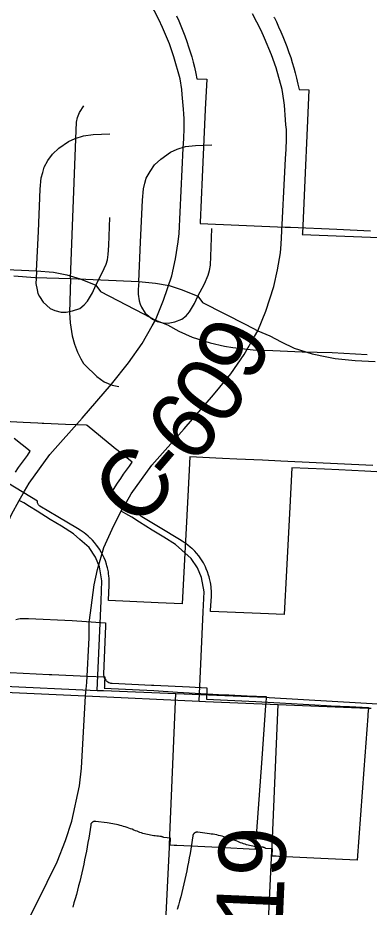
# Model space of a CAD drawing. Extents: x -38.2 to 41.9, y -4 to 24.9.
# Drawn here: x 6.354 to 6.651, y 17.504 to 18.257 of the extents above; entities that cross this region are included whole.
import ezdxf

# ---------------------------------------------------------------- set-up
doc = ezdxf.new("R2010")
doc.units = 0
for name, color, linetype in [('Default', 7, 'Continuous'), ('GM_X_County_Road', 7, 'Continuous'), ('GM_X_County_Road_Text', 7, 'Continuous'), ('GM_X_Interchange_Ramps', 7, 'Continuous'), ('GM_X_State_Location', 7, 'Continuous'), ('GM_X_State_Route', 7, 'Continuous'), ('GM_X_Township_Road', 7, 'Continuous'), ('GM_X_Township_Road_Text', 7, 'Continuous')]:
    doc.layers.add(name, color=color, linetype=linetype)

msp = doc.modelspace()

# ---------------------------------------------------------------- linework, layer by layer
at = {"layer": 'Default'}
for points in [[(6.48799, 18.2588), (6.48985, 18.25466), (6.49163, 18.25048), (6.49333, 18.24628), (6.49495, 18.24204), (6.49674, 18.23706), (6.49819, 18.23276), (6.49956, 18.22843), (6.50084, 18.22407), (6.50204, 18.2197), (6.50316, 18.2153), (6.50436, 18.21014), (6.50531, 18.20562), (6.51352, 18.2053), (6.51237, 18.17954), (6.5098, 18.12228), (6.50807, 18.08366), (6.50803, 18.08293), (6.5801, 18.07994), (6.58455, 18.07975), (6.62383, 18.07807), (6.6523, 18.07686)], [(6.35154, 17.8722), (6.35423, 17.87621), (6.35664, 17.87968), (6.35913, 17.88311), (6.36168, 17.88649), (6.36405, 17.88992), (6.35057, 17.90066)], [(6.65429, 17.87789), (6.57634, 17.88156), (6.56092, 17.88228), (6.53897, 17.88331), (6.52692, 17.88388), (6.4993, 17.88519), (6.49754, 17.85189), (6.49583, 17.81954), (6.49469, 17.79823), (6.4927, 17.7607), (6.4725, 17.76156), (6.43029, 17.76348), (6.43033, 17.76421), (6.431, 17.77625), (6.43105, 17.77963), (6.43104, 17.77986), (6.431, 17.78114), (6.4309, 17.78264), (6.43078, 17.78395), (6.43045, 17.78657), (6.43024, 17.78787), (6.42979, 17.79009), (6.42951, 17.79121), (6.4291, 17.79284), (6.42868, 17.79426), (6.4277, 17.79712), (6.42671, 17.79957), (6.42593, 17.80129), (6.42427, 17.80449), (6.42271, 17.80709), (6.42143, 17.80899), (6.42032, 17.81053), (6.41854, 17.81276), (6.41691, 17.81461), (6.41518, 17.81639), (6.41492, 17.81635), (6.41452, 17.81672), (6.41312, 17.818), (6.41122, 17.81959), (6.40964, 17.82082), (6.408, 17.82198), (6.40639, 17.82303), (6.404, 17.82448), (6.38752, 17.83436), (6.37218, 17.84355), (6.3718, 17.8438), (6.37137, 17.84419), (6.37102, 17.84463), (6.37076, 17.84503), (6.3705, 17.84565), (6.37033, 17.84629), (6.3703, 17.84714), (6.37033, 17.84726), (6.37038, 17.84762), (6.34555, 17.86259)], [(6.34702, 17.70252), (6.38021, 17.70094), (6.38229, 17.70084), (6.41236, 17.69942), (6.42724, 17.69872), (6.42727, 17.69872), (6.42724, 17.69813), (6.42709, 17.69478), (6.42686, 17.68985), (6.42683, 17.68912), (6.46864, 17.68718), (6.48891, 17.68587), (6.52865, 17.68369), (6.53239, 17.68353), (6.54794, 17.68284), (6.56399, 17.68213), (6.56395, 17.68149), (6.56359, 17.67646), (6.56345, 17.67457), (6.56015, 17.62951), (6.55451, 17.55266), (6.52368, 17.55416), (6.48819, 17.55588), (6.4859, 17.55599), (6.48252, 17.55613), (6.48282, 17.56226), (6.47711, 17.56263), (6.47675, 17.56284), (6.47638, 17.56304), (6.47599, 17.5632), (6.47559, 17.56334), (6.47519, 17.56346), (6.47478, 17.56354), (6.47436, 17.56361), (6.47394, 17.56364), (6.47261, 17.56372), (6.47129, 17.56383), (6.46996, 17.56398), (6.46864, 17.56415), (6.46733, 17.56435), (6.46602, 17.56457), (6.46471, 17.56483), (6.46341, 17.56512), (6.46212, 17.56543), (6.46083, 17.56578), (6.45956, 17.56615), (6.45829, 17.56655), (6.45703, 17.56698), (6.45578, 17.56744), (6.45454, 17.56792), (6.45331, 17.56843), (6.45189, 17.56903), (6.45045, 17.56961), (6.449, 17.57016), (6.44755, 17.57068), (6.44608, 17.57118), (6.44461, 17.57166), (6.44313, 17.57211), (6.44164, 17.57254), (6.44015, 17.57294), (6.43865, 17.57331), (6.43714, 17.57366), (6.43558, 17.57399), (6.43402, 17.5743), (6.43245, 17.57458), (6.43088, 17.57483), (6.4293, 17.57506), (6.41944, 17.57637), (6.41912, 17.5764), (6.4188, 17.5764), (6.41848, 17.57637), (6.41816, 17.57632), (6.41785, 17.57623), (6.41755, 17.57613), (6.41726, 17.57599), (6.41698, 17.57583), (6.41672, 17.57565), (6.41647, 17.57545), (6.41624, 17.57522), (6.41604, 17.57498), (6.41585, 17.57472), (6.41569, 17.57444), (6.41555, 17.57415), (6.41544, 17.57385), (6.41535, 17.57354), (6.41529, 17.57323), (6.41475, 17.56951), (6.41418, 17.5658), (6.41358, 17.56209), (6.41295, 17.55839), (6.41229, 17.55469), (6.41161, 17.551), (6.41089, 17.54732), (6.41015, 17.54364), (6.40937, 17.53996), (6.40857, 17.53629), (6.40774, 17.53263), (6.40687, 17.52898), (6.40598, 17.52533), (6.40507, 17.52169), (6.40412, 17.51805), (6.40314, 17.51443), (6.40214, 17.51081), (6.4011, 17.5072), (6.40004, 17.5036)]]:
    msp.add_lwpolyline(points, dxfattribs=at)
at = {"layer": 'GM_X_County_Road'}
for points in [[(6.47023, 18.00107), (6.47709, 18.01794), (6.48387, 18.0387), (6.48717, 18.0529), (6.48947, 18.06729), (6.49024, 18.07453), (6.49373, 18.14683), (6.49428, 18.1551), (6.49455, 18.16339), (6.49453, 18.17168), (6.49409, 18.17583), (6.49389, 18.17997), (6.49288, 18.19237), (6.4924, 18.19648), (6.49104, 18.2056), (6.48579, 18.22408), (6.48195, 18.23518), (6.47615, 18.24917), (6.47308, 18.25568), (6.46572, 18.26981)], [(6.57052, 18.25777), (6.57082, 18.25716), (6.57253, 18.25371), (6.57447, 18.24961), (6.57633, 18.24547), (6.57811, 18.2413), (6.57981, 18.23709), (6.58143, 18.23285), (6.58322, 18.22787), (6.58467, 18.22357), (6.58603, 18.21924), (6.58732, 18.21488), (6.58852, 18.21051), (6.58964, 18.20611), (6.59084, 18.20095), (6.59179, 18.19643), (6.6, 18.19612), (6.59884, 18.17035), (6.59628, 18.1131), (6.59454, 18.07447), (6.59451, 18.07374), (6.66657, 18.07075)], [(6.35913, 17.85604), (6.3632, 17.86295), (6.38064, 17.88731), (6.408, 17.91805), (6.43285, 17.94685), (6.44737, 17.96476), (6.45888, 17.98115), (6.46747, 17.99636), (6.47023, 18.00107)], [(6.66281, 17.87237), (6.6474, 17.87309), (6.62545, 17.87412), (6.6134, 17.8747), (6.58577, 17.87601), (6.58402, 17.8427), (6.5823, 17.81035), (6.58117, 17.78904), (6.57917, 17.75151), (6.55898, 17.75237), (6.51677, 17.75429), (6.51681, 17.75502), (6.51748, 17.76706), (6.51752, 17.77044), (6.51752, 17.77067), (6.51748, 17.77195), (6.51738, 17.77345), (6.51726, 17.77476), (6.51693, 17.77738), (6.51672, 17.77868), (6.51627, 17.7809), (6.51599, 17.78202), (6.51558, 17.78365), (6.51515, 17.78507), (6.51418, 17.78793), (6.51319, 17.79038), (6.51241, 17.79211), (6.51075, 17.7953), (6.50918, 17.7979), (6.50791, 17.7998), (6.50679, 17.80134), (6.50502, 17.80357), (6.50338, 17.80542), (6.50165, 17.8072), (6.50139, 17.80716), (6.50099, 17.80753), (6.49959, 17.80881), (6.4977, 17.8104), (6.49611, 17.81163), (6.49448, 17.81279), (6.49287, 17.81384), (6.49048, 17.81529), (6.47399, 17.82517), (6.45866, 17.83436), (6.45828, 17.83461), (6.45785, 17.835), (6.4575, 17.83544), (6.45724, 17.83584), (6.45698, 17.83646), (6.45681, 17.8371), (6.45678, 17.83795), (6.4568, 17.83807), (6.45686, 17.83843), (6.43203, 17.8534), (6.43365, 17.85614), (6.43604, 17.85996), (6.43802, 17.86302), (6.4407, 17.86702), (6.44312, 17.87049), (6.4456, 17.87392), (6.44816, 17.8773), (6.45053, 17.88073), (6.43704, 17.89147), (6.4366, 17.89183), (6.43499, 17.8931), (6.41221, 17.91165), (6.41177, 17.91201), (6.39409, 17.91273), (6.37555, 17.91348), (6.37419, 17.91354), (6.37066, 17.91368), (6.35811, 17.91435), (6.31514, 17.91665)], [(6.32913, 17.7666), (6.33163, 17.78588), (6.33453, 17.79884), (6.33997, 17.81761), (6.34835, 17.83627), (6.3546, 17.84835), (6.35913, 17.85604)], [(6.35181, 17.74753), (6.35416, 17.74793), (6.35568, 17.74813), (6.35721, 17.74826), (6.35874, 17.74835), (6.36028, 17.74838), (6.36259, 17.74833), (6.39948, 17.74651), (6.42785, 17.7445), (6.42771, 17.74217), (6.42621, 17.70112), (6.42621, 17.70023), (6.42628, 17.69967), (6.42654, 17.69858), (6.42697, 17.69754), (6.42744, 17.69673), (6.42801, 17.69598), (6.42853, 17.69543), (6.42896, 17.69506), (6.42941, 17.69472), (6.42974, 17.69451), (6.43073, 17.69397), (6.43144, 17.6937), (6.43218, 17.6935), (6.43293, 17.69338), (6.4335, 17.69333), (6.46668, 17.69175), (6.46877, 17.69165), (6.49884, 17.69023), (6.51372, 17.68953), (6.51375, 17.68953), (6.51372, 17.68894), (6.51357, 17.68559), (6.51334, 17.68066), (6.51331, 17.67993), (6.55511, 17.67799), (6.57539, 17.67668), (6.61513, 17.6745), (6.61887, 17.67434), (6.63442, 17.67365), (6.65047, 17.67294), (6.65043, 17.6723), (6.65007, 17.66727), (6.64993, 17.66539), (6.64663, 17.62032), (6.64099, 17.54347), (6.61016, 17.54497), (6.57467, 17.54669), (6.57238, 17.5468), (6.56899, 17.54694), (6.5693, 17.55307), (6.56359, 17.55344), (6.56323, 17.55366), (6.56285, 17.55385), (6.56247, 17.55401), (6.56207, 17.55415), (6.56166, 17.55427), (6.56125, 17.55436), (6.56084, 17.55442), (6.56042, 17.55445), (6.55909, 17.55453), (6.55776, 17.55465), (6.55644, 17.55479), (6.55512, 17.55496), (6.55381, 17.55516), (6.55249, 17.55539), (6.55119, 17.55564), (6.54989, 17.55593), (6.5486, 17.55624), (6.54731, 17.55659), (6.54604, 17.55696), (6.54477, 17.55736), (6.54351, 17.55779), (6.54226, 17.55825), (6.54102, 17.55873), (6.53979, 17.55924), (6.53836, 17.55984), (6.53693, 17.56042), (6.53548, 17.56097), (6.53403, 17.56149), (6.53256, 17.56199), (6.53109, 17.56247), (6.52961, 17.56292), (6.52812, 17.56335), (6.52663, 17.56375), (6.52513, 17.56412), (6.52362, 17.56447), (6.52206, 17.56481), (6.5205, 17.56511), (6.51893, 17.56539), (6.51735, 17.56564), (6.51577, 17.56587), (6.50591, 17.56718), (6.5056, 17.56721), (6.50527, 17.56721), (6.50496, 17.56718), (6.50464, 17.56713), (6.50433, 17.56704), (6.50403, 17.56694), (6.50374, 17.5668), (6.50346, 17.56664), (6.5032, 17.56646), (6.50295, 17.56626), (6.50272, 17.56603), (6.50251, 17.56579), (6.50233, 17.56553), (6.50217, 17.56525), (6.50203, 17.56496), (6.50191, 17.56466), (6.50183, 17.56435), (6.50177, 17.56404), (6.50123, 17.56032), (6.50066, 17.55661), (6.50006, 17.5529), (6.49943, 17.5492), (6.49877, 17.5455), (6.49809, 17.54181), (6.49737, 17.53813), (6.49662, 17.53445), (6.49585, 17.53077), (6.49505, 17.5271), (6.49421, 17.52344), (6.49335, 17.51979), (6.49246, 17.51614), (6.49154, 17.5125), (6.4906, 17.50886), (6.48962, 17.50524), (6.48861, 17.50162)]]:
    msp.add_lwpolyline(points, dxfattribs=at)
at = {"layer": 'GM_X_Interchange_Ramps'}
for p, q in [((6.25349, 17.6901), (6.41089, 17.6827)), ((6.41089, 17.6827), (6.50725, 17.67817))]:
    msp.add_line(p, q, dxfattribs=at)
msp.add_lwpolyline([(6.50725, 17.67817), (6.51257, 17.67801), (6.57399, 17.67547), (6.65001, 17.67234), (6.65294, 17.67217)], dxfattribs=at)
at = {"layer": 'GM_X_State_Location'}
for p, q in [((6.56891, 17.55535), (6.57399, 17.67547)), ((6.56266, 17.42542), (6.56848, 17.54534))]:
    msp.add_line(p, q, dxfattribs=at)
for points in [[(6.39812, 18.03621), (6.40265, 18.15481), (6.4032, 18.16873), (6.40424, 18.17265), (6.4059, 18.17701), (6.40951, 18.18259)], [(6.45597, 18.0337), (6.45746, 18.06707), (6.45907, 18.10284), (6.45988, 18.11234), (6.46109, 18.11699), (6.46231, 18.12144), (6.46554, 18.1271), (6.46938, 18.13255), (6.47483, 18.1376), (6.48292, 18.14326), (6.48858, 18.14589), (6.49565, 18.14812), (6.50394, 18.14912), (6.51789, 18.14973)], [(6.5061, 18.02147), (6.51161, 18.03194), (6.51484, 18.03924), (6.51602, 18.0431), (6.51666, 18.04751), (6.51709, 18.05513), (6.51794, 18.07875)], [(6.35015, 18.03872), (6.36828, 18.03732), (6.39812, 18.03621), (6.45597, 18.0337), (6.47018, 18.03239), (6.48168, 18.03028), (6.49287, 18.02679), (6.5061, 18.02147), (6.51005, 18.01612), (6.54659, 17.99737), (6.55671, 17.99189), (6.56687, 17.98776), (6.57649, 17.98256), (6.58765, 17.97731), (6.60293, 17.97261), (6.61523, 17.96992), (6.6222, 17.96866), (6.63928, 17.96679), (6.65608, 17.96603)], [(6.39812, 18.03621), (6.39746, 18.00731), (6.3979, 17.99887), (6.39955, 17.98778), (6.40171, 17.98065), (6.40408, 17.97395), (6.40699, 17.96838), (6.40932, 17.96431), (6.41025, 17.96326), (6.42036, 17.95338), (6.42663, 17.94874), (6.43336, 17.94603), (6.43899, 17.9447)], [(6.45597, 18.0337), (6.45556, 18.02703), (6.45544, 18.02305), (6.4564, 18.0175), (6.45713, 18.01448), (6.45834, 18.01195), (6.46147, 18.007), (6.46751, 18.00181), (6.47148, 18.00001), (6.47679, 17.99868), (6.48089, 17.99856), (6.48644, 17.99976), (6.49259, 18.00181), (6.49621, 18.00471), (6.49899, 18.00809), (6.50333, 18.01508), (6.5061, 18.02147)], [(6.45003, 17.834), (6.44513, 17.83704), (6.44108, 17.83916)], [(6.4926, 17.80605), (6.48715, 17.81092), (6.47711, 17.8173), (6.46747, 17.82302), (6.45656, 17.82994), (6.45003, 17.834)], [(6.50725, 17.67817), (6.51063, 17.75395), (6.51133, 17.77098), (6.50923, 17.78288), (6.50579, 17.79106), (6.50037, 17.79909), (6.4926, 17.80605)], [(6.56848, 17.54534), (6.56853, 17.54634), (6.56891, 17.55535)]]:
    msp.add_lwpolyline(points, dxfattribs=at)
at = {"layer": 'GM_X_State_Route'}
msp.add_line((6.32442, 17.69189), (6.42077, 17.68736), dxfattribs=at)
for points in [[(6.42077, 17.68736), (6.4261, 17.6872), (6.48751, 17.68466), (6.56353, 17.68153), (6.56647, 17.68135)], [(6.56647, 17.68135), (6.67309, 17.67504), (6.88151, 17.66648), (6.9387, 17.66371), (6.94264, 17.66352), (7.04159, 17.65808), (7.11899, 17.65611), (7.13536, 17.65569), (7.18516, 17.65262)]]:
    msp.add_lwpolyline(points, dxfattribs=at)
at = {"layer": 'GM_X_Township_Road'}
for p, q in [((6.48243, 17.56454), (6.48751, 17.68466)), ((6.47618, 17.43461), (6.482, 17.55453))]:
    msp.add_line(p, q, dxfattribs=at)
for points in [[(6.3695, 18.04289), (6.37098, 18.07626), (6.37259, 18.11203), (6.3734, 18.12153), (6.37462, 18.12618), (6.37583, 18.13063), (6.37906, 18.13628), (6.3829, 18.14174), (6.38835, 18.14679), (6.39644, 18.15245), (6.4021, 18.15507), (6.40917, 18.15731), (6.41746, 18.15831), (6.43141, 18.15892)], [(6.41962, 18.03066), (6.42513, 18.04113), (6.42836, 18.04843), (6.42954, 18.05229), (6.43018, 18.0567), (6.43061, 18.06432), (6.43147, 18.08794)], [(6.31164, 18.0454), (6.3695, 18.04289), (6.38371, 18.04158), (6.3952, 18.03947), (6.40639, 18.03598), (6.41962, 18.03066), (6.42357, 18.02531), (6.46012, 18.00655), (6.47023, 18.00107), (6.48039, 17.99695), (6.49002, 17.99175), (6.50118, 17.9865), (6.51645, 17.9818), (6.52875, 17.97911), (6.53572, 17.97785), (6.55281, 17.97598), (6.5696, 17.97522), (6.59436, 17.97424), (6.61968, 17.97351), (6.64939, 17.97183)], [(6.3695, 18.04289), (6.36908, 18.03622), (6.36896, 18.03224), (6.36993, 18.02669), (6.37065, 18.02367), (6.37186, 18.02114), (6.375, 18.01619), (6.38103, 18.011), (6.38501, 18.0092), (6.39031, 18.00787), (6.39441, 18.00775), (6.39996, 18.00895), (6.40611, 18.011), (6.40974, 18.0139), (6.41251, 18.01728), (6.41685, 18.02427), (6.41962, 18.03066)], [(6.36355, 17.84319), (6.35865, 17.84623), (6.3546, 17.84835)], [(6.40612, 17.81524), (6.40068, 17.82011), (6.39064, 17.82649), (6.38099, 17.8322), (6.37009, 17.83913), (6.36355, 17.84319)], [(6.42077, 17.68736), (6.42415, 17.76314), (6.42485, 17.78017), (6.42275, 17.79207), (6.41931, 17.80025), (6.41389, 17.80828), (6.40612, 17.81524)], [(6.482, 17.55453), (6.48205, 17.55553), (6.48243, 17.56454)]]:
    msp.add_lwpolyline(points, dxfattribs=at)
at = {"layer": 'GM_X_Township_Road_Text'}
msp.add_line((6.41423, 17.74671), (6.41561, 17.75741), dxfattribs=at)
for points in [[(6.55671, 17.99189), (6.56356, 18.00875), (6.57035, 18.02952), (6.57364, 18.04371), (6.57595, 18.0581), (6.57672, 18.06534), (6.5802, 18.13764), (6.58076, 18.14591), (6.58102, 18.1542), (6.58101, 18.16249), (6.58056, 18.16665), (6.58037, 18.17078), (6.57936, 18.18318), (6.57888, 18.18729), (6.57751, 18.19641), (6.57227, 18.21489), (6.56843, 18.22599), (6.56263, 18.23999), (6.55956, 18.24649), (6.5522, 18.26062)], [(6.4456, 17.84685), (6.44967, 17.85376), (6.46712, 17.87812), (6.49448, 17.90886), (6.51933, 17.93766), (6.53384, 17.95557), (6.54536, 17.97196), (6.55395, 17.98718), (6.55671, 17.99189)], [(6.41561, 17.75741), (6.41811, 17.77669), (6.42101, 17.78965), (6.42645, 17.80842), (6.43483, 17.82709), (6.44108, 17.83916), (6.4456, 17.84685)], [(6.41089, 17.6827), (6.41211, 17.69409), (6.41398, 17.7318), (6.41409, 17.74564), (6.41423, 17.74671)], [(6.33914, 17.37708), (6.33853, 17.39009), (6.33865, 17.40717), (6.33933, 17.417), (6.34111, 17.4295), (6.34478, 17.44652), (6.34841, 17.45894), (6.35234, 17.46987), (6.35956, 17.48666), (6.37836, 17.52481), (6.3868, 17.54195), (6.39382, 17.56005), (6.39934, 17.57666), (6.40581, 17.60653), (6.40756, 17.62146), (6.41089, 17.6827)]]:
    msp.add_lwpolyline(points, dxfattribs=at)

# ---------------------------------------------------------------- texts
at = {"layer": 'GM_X_County_Road_Text'}
for s, rotation, p in [('9', 65.44597, (6.55263, 17.9464)), ('0', 55.88897, (6.52794, 17.9084)), ('6', 49.98628, (6.50159, 17.8765)), ('C', 49.40484, (6.45566, 17.82284)), ('-', 49.50868, (6.4861, 17.85836))]:
    msp.add_text(s, height=0.05682, rotation=rotation, dxfattribs=at).set_placement(p)
at = {"layer": 'GM_X_Township_Road_Text'}
msp.add_text('T-119', height=0.056818, rotation=87.47364, dxfattribs=at).set_placement((6.57272, 17.37221))

doc.saveas('drawing.dxf')
